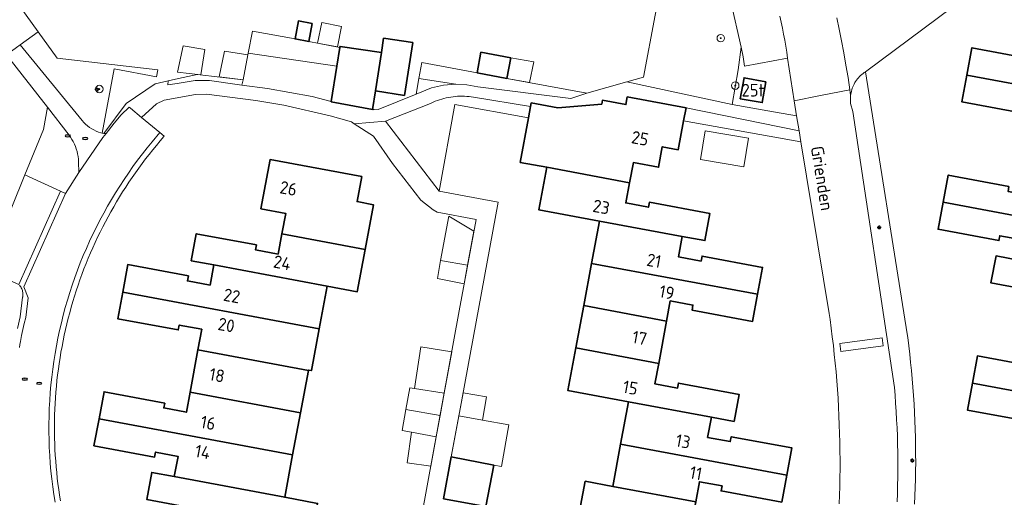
# Model space of a CAD drawing. Header units: metres. Extents: x 152610 to 160096, y 456114 to 462495.
# Tile 592 of 656: x 158890 to 158995, y 460533 to 460584. Entities that reach past the tile are written whole.
import ezdxf
from ezdxf.enums import TextEntityAlignment as Align

# ---------------------------------------------------------------- set-up
doc = ezdxf.new("R2010")
doc.units = ezdxf.units.M
doc.header["$LTSCALE"] = 0.5
doc.layers.get('0').update_dxf_attribs({"linetype": 'CONTINUOUS'})
for name, color, linetype, lineweight in [('B-PV-GR-BEPLANTING_CULTUUR_BOSPLANTSOEN-GV', 251, 'CONTINUOUS', 18), ('B-PV-GR-BOOM-S', 251, 'CONTINUOUS', 25), ('B-PV-IE-MEUBILAIR-S', 251, 'CONTINUOUS', 25), ('B-PV-OG-BEBOUWING-GV', 6, 'CONTINUOUS', 35), ('B-PV-OG-BEBOUWING-T18', 1, 'CONTINUOUS', 18), ('B-PV-OG-BEBOUWING_OVERBOUWING-GV', 251, 'CONTINUOUS', 18), ('B-PV-OG-BEBOUWING_SCHUUR-GV', 251, 'CONTINUOUS', 18), ('B-PV-OG-TERREIN_BEGROEID-GV', 251, 'CONTINUOUS', 18), ('B-PV-OG-TOPOGRAFIE-T18', 1, 'CONTINUOUS', 18), ('B-PV-VH-HALFVERHARDING_GRAVEL-GV', 251, 'CONTINUOUS', 18), ('B-PV-VH-OPENVERHARDING_BETONSTRAATSTEEN-GV', 251, 'CONTINUOUS', 18), ('B-PV-VH-OPENVERHARDING_STRAATBAKSTEEN-GV', 251, 'CONTINUOUS', 18), ('B-PV-VH-OPENVERHARDING_TEGEL-GV', 251, 'CONTINUOUS', 18)]:
    doc.layers.add(name, color=color, linetype=linetype, lineweight=lineweight)
doc.styles.add('NLCS-ISO', font='NLCS-ISO.ttf')
doc.styles.add('NLCS-ISO-M750-T18', font='NLCS-ISO.ttf', dxfattribs={"height": 1.35})

# ---------------------------------------------------------------- blocks, each defined once
blk = doc.blocks.new('SIE-MEUBILAIR_PAAL_LICHTMAST-SO')
for points in [[(-0.62, 0), (-1, 0)], [(-0.71, 0.71), (-0.44, 0.44)], [(0, 1), (0, 0.62)], [(0.44, 0.44), (0.71, 0.71)], [(1, 0), (0.62, 0)], [(-0.71, -0.71), (-0.44, -0.44)], [(0, -0.62), (0, -1)], [(0.44, -0.44), (0.71, -0.71)]]:
    blk.add_lwpolyline(points)
blk.add_circle((0, 0), 0.5)
blk = doc.blocks.new('SIE-MEUBILAIR_PUT_RIOOLPUT-SO')
blk.add_ellipse((0, 0), major_axis=(1.25, 0), ratio=0.54)
at = {"style": 'NLCS-ISO'}
blk.add_text('ri', height=0.75, dxfattribs=at).set_placement((-0.04, 0.07), align=Align.MIDDLE_CENTER)
blk = doc.blocks.new('SGR-BOOM_GBKN-SO')
at = {"linetype": 'ByBlock', "lineweight": 18}
h = blk.add_hatch(color=0, dxfattribs=at)
h.dxf.hatch_style = 1
edge = h.paths.add_edge_path()
edge.add_arc((0, 0), 0.25, 0, 360)
at = {"color": 0, "linetype": 'ByBlock', "lineweight": 18}
for radius in [2, 0.25]:
    blk.add_circle((0, 0), radius, dxfattribs=at)
at = {"color": 0, "linetype": 'ByBlock', "lineweight": 18, "style": 'NLCS-ISO'}
blk.add_attdef('SOORT', (2.5, 0), '', height=1.5, dxfattribs=at)

msp = doc.modelspace()

# ---------------------------------------------------------------- linework, layer by layer
at = {"layer": 'B-PV-GR-BEPLANTING_CULTUUR_BOSPLANTSOEN-GV', "flags": 128}
for points in [[(158961.229, 460604.451), (158956.243, 460577.93), (158954.458, 460577.42), (158965.704, 460575.016), (158966.359, 460578.723), (158966.676, 460581.127), (158965.557, 460585.983)], [(158889.326, 460551.085), (158889.622, 460552.338), (158889.881, 460554.431), (158889.89, 460554.48), (158889.905, 460554.588), (158889.911, 460554.697), (158889.91, 460554.806), (158889.901, 460554.915), (158889.883, 460555.022), (158889.858, 460555.128), (158889.825, 460555.232), (158889.785, 460555.333), (158889.737, 460555.431), (158889.683, 460555.526), (158889.621, 460555.616), (158889.553, 460555.701)]]:
    msp.add_lwpolyline(points, dxfattribs=at)
for points in [[(158899.664, 460578.81), (158904.184, 460577.963), (158904.324, 460578.708), (158893.568, 460579.952), (158891.545, 460582.754), (158889.624, 460581.367), (158896.241, 460573.279), (158896.424, 460573.083), (158896.617, 460572.898), (158896.822, 460572.726), (158897.036, 460572.565), (158897.26, 460572.418), (158897.492, 460572.285), (158897.732, 460572.165), (158897.978, 460572.06), (158898.23, 460571.97), (158898.365, 460571.929), (158898.373, 460571.929)], [(158918.994, 460582.001), (158914.452, 460582.845), (158913.99, 460580.486), (158923.462, 460579.081), (158923.788, 460581.109), (158920.477, 460581.725)], [(158938.441, 460578.389), (158932.554, 460579.48), (158932.235, 460577.78), (158936.186, 460577.194), (158937.363, 460577.118), (158938.519, 460576.881), (158948.475, 460575.647), (158950.184, 460576.2), (158941.635, 460577.791)], [(158928.67, 460573.212), (158934.393, 460565.744), (158936.071, 460575.003), (158943.936, 460573.579), (158944.158, 460574.781), (158938.07, 460575.78), (158937.828, 460575.818), (158937.584, 460575.848), (158937.34, 460575.87), (158937.095, 460575.885), (158936.85, 460575.891), (158936.605, 460575.889), (158936.36, 460575.879), (158936.115, 460575.861), (158935.872, 460575.835), (158935.629, 460575.802), (158935.387, 460575.76), (158935.147, 460575.711), (158934.908, 460575.653), (158934.672, 460575.588), (158934.438, 460575.516), (158934.206, 460575.435), (158933.977, 460575.348), (158933.751, 460575.252), (158933.528, 460575.15), (158933.469, 460575.121)], [(158894.844, 460571.738), (158892.527, 460574.714), (158892.106, 460572.328), (158890.111, 460567.491), (158893.916, 460565.746), (158894.464, 460565.502), (158895.884, 460567.73), (158895.85, 460568.895), (158895.835, 460569.173), (158895.805, 460569.451), (158895.758, 460569.725), (158895.696, 460569.997), (158895.618, 460570.265), (158895.525, 460570.528), (158895.417, 460570.785), (158895.294, 460571.036), (158895.157, 460571.279), (158895.007, 460571.514)], [(158973.027, 460571.015), (158972.845, 460572.178), (158960.77, 460574.656), (158960.509, 460573.264)]]:
    msp.add_lwpolyline(points, close=True, dxfattribs=at)
at = {"layer": 'B-PV-OG-BEBOUWING-GV', "flags": 128}
for points in [[(158920.836, 460583.657), (158919.356, 460583.93), (158918.994, 460582.001), (158920.477, 460581.725)], [(158928.46, 460582.091), (158928.218, 460580.547), (158927.577, 460576.447), (158930.679, 460575.983), (158931.564, 460581.626)], [(158923.462, 460579.081), (158922.862, 460575.338), (158922.855, 460575.297), (158927.269, 460574.474), (158927.577, 460576.447), (158928.218, 460580.547), (158923.804, 460581.207), (158923.788, 460581.109)], [(158997.809, 460579.85), (158991.323, 460581.057), (158990.778, 460578.129), (159000, 460576.411), (159008.545, 460574.819), (159009.394, 460579.382), (159000.53, 460581.031), (159000.128, 460578.868), (159000, 460578.892), (158997.71, 460579.318)], [(158942.047, 460579.991), (158938.853, 460580.585), (158938.441, 460578.389), (158941.635, 460577.791)], [(158969.308, 460577.439), (158966.967, 460577.854), (158966.572, 460575.625), (158968.912, 460575.21)], [(159000, 460576.411), (158990.778, 460578.129), (158990.247, 460575.277), (158997.519, 460573.925), (158997.617, 460574.454), (158999.249, 460574.15), (158998.839, 460571.948), (159000, 460571.732), (159007.703, 460570.297), (159008.545, 460574.819)], [(158954.743, 460566.648), (158955.145, 460568.802), (158957.832, 460568.302), (158958.238, 460570.492), (158959.933, 460570.177), (158960.509, 460573.264), (158960.77, 460574.656), (158954.498, 460575.81), (158954.348, 460574.994), (158951.834, 460575.457), (158951.759, 460575.042), (158947.082, 460574.644), (158944.23, 460575.171), (158944.158, 460574.781), (158943.936, 460573.579), (158943.057, 460568.818), (158945.882, 460568.296)], [(158926.121, 460567.3), (158916.32, 460569.13), (158915.341, 460563.875), (158917.999, 460563.378), (158917.591, 460561.189), (158926.478, 460559.526), (158927.37, 460564.306), (158925.622, 460564.63)], [(158954.743, 460566.648), (158945.882, 460568.296), (158945.036, 460563.766), (158951.522, 460562.561), (158960.375, 460560.915), (158962.79, 460560.466), (158963.331, 460563.361), (158956.856, 460564.569), (158956.757, 460564.036), (158954.339, 460564.488)], [(158995.281, 460566.256), (158988.792, 460567.465), (158988.252, 460564.563), (159000, 460562.375), (159006.02, 460561.253), (159006.862, 460565.775), (158997.998, 460567.426), (158997.598, 460565.275), (158995.18, 460565.726)], [(159000, 460562.375), (158988.252, 460564.563), (158987.714, 460561.676), (158994.202, 460560.467), (158994.3, 460560.997), (158996.718, 460560.547), (158996.315, 460558.383), (159000, 460557.697), (159008.422, 460556.129), (159009.264, 460560.649), (159006.02, 460561.253)], [(158960.375, 460560.915), (158951.522, 460562.561), (158950.679, 460558.042), (158968.425, 460554.742), (158968.959, 460557.609), (158962.484, 460558.814), (158962.386, 460558.283), (158959.969, 460558.732)], [(158914.872, 460560.008), (158908.434, 460561.208), (158907.897, 460558.322), (158910.31, 460557.872), (158922.421, 460555.612), (158925.635, 460555.013), (158926.478, 460559.526), (158917.591, 460561.189), (158917.187, 460559.027), (158914.773, 460559.476)], [(158996.315, 460558.383), (158993.897, 460558.833), (158993.359, 460555.945), (158999.837, 460554.738), (158999.936, 460555.269), (159002.354, 460554.819), (159001.947, 460552.631), (159010.811, 460550.98), (159011.66, 460555.526), (159008.422, 460556.129), (159000, 460557.697)], [(158907.593, 460556.695), (158901.118, 460557.902), (158900.573, 460554.981), (158921.572, 460551.06), (158922.421, 460555.612), (158910.31, 460557.872), (158909.908, 460555.714), (158907.494, 460556.164)], [(158968.425, 460554.742), (158950.679, 460558.042), (158949.836, 460553.523), (158958.692, 460551.876), (158959.091, 460554.026), (158961.508, 460553.577), (158961.41, 460553.045), (158967.885, 460551.842)], [(158921.572, 460551.06), (158900.573, 460554.981), (158900.042, 460552.133), (158906.515, 460550.927), (158906.615, 460551.455), (158909.028, 460551.004), (158908.618, 460548.808), (158920.418, 460546.605), (158920.425, 460546.641), (158920.737, 460546.583)], [(158958.692, 460551.876), (158949.836, 460553.523), (158948.993, 460549.003), (158957.852, 460547.356)], [(158920.418, 460546.605), (158908.618, 460548.808), (158907.777, 460544.294), (158919.575, 460542.091)], [(158957.852, 460547.356), (158948.993, 460549.003), (158948.145, 460544.461), (158954.623, 460543.257), (158963.483, 460541.61), (158965.9, 460541.16), (158966.437, 460544.05), (158959.962, 460545.254), (158959.864, 460544.723), (158957.447, 460545.173)], [(158998.386, 460546.943), (158991.908, 460548.149), (158991.366, 460545.245), (159000, 460543.637), (159009.12, 460541.938), (159009.965, 460546.459), (159001.106, 460548.109), (159000.706, 460545.962), (159000, 460546.094), (158998.287, 460546.411)], [(159000, 460543.637), (158991.366, 460545.245), (158990.832, 460542.379), (158997.31, 460541.172), (158997.408, 460541.703), (158999.826, 460541.253), (158999.417, 460539.067), (159000, 460538.958), (159008.275, 460537.415), (159009.12, 460541.938)], [(158905.063, 460543.126), (158898.587, 460544.336), (158898.046, 460541.44), (158918.732, 460537.578), (158919.575, 460542.091), (158907.777, 460544.294), (158907.376, 460542.146), (158904.962, 460542.597)], [(158963.483, 460541.61), (158954.623, 460543.257), (158953.783, 460538.736), (158971.544, 460535.434), (158972.081, 460538.323), (158965.596, 460539.53), (158965.498, 460538.999), (158963.081, 460539.449)], [(158918.732, 460537.578), (158898.046, 460541.44), (158897.508, 460538.558), (158903.983, 460537.347), (158904.082, 460537.877), (158906.496, 460537.427), (158906.093, 460535.267), (158917.888, 460533.065)], [(158971.544, 460535.434), (158953.783, 460538.736), (158952.944, 460534.217), (158961.803, 460532.57), (158962.203, 460534.723), (158964.62, 460534.273), (158964.52, 460533.743), (158971.005, 460532.537)], [(158934.849, 460532.905), (158939.366, 460532.066), (158940.222, 460536.49), (158935.674, 460537.37)], [(158906.093, 460535.267), (158903.679, 460535.718), (158903.141, 460532.834), (158909.606, 460531.627), (158909.705, 460532.156), (158912.119, 460531.706), (158911.712, 460529.524), (158920.559, 460527.872), (158921.409, 460532.407), (158917.888, 460533.065)], [(158952.944, 460534.217), (158949.994, 460534.765), (158949.155, 460530.246), (158960.963, 460528.051), (158961.803, 460532.57)]]:
    msp.add_lwpolyline(points, close=True, dxfattribs=at)
at = {"layer": 'B-PV-OG-BEBOUWING_OVERBOUWING-GV', "flags": 128}
for points in [[(158923.974, 460583.338), (158921.847, 460583.772), (158921.394, 460581.554), (158923.529, 460581.157)], [(158967.462, 460571.426), (158962.833, 460572.19), (158962.325, 460569.115), (158966.955, 460568.351)], [(158934.529, 460558.334), (158937.437, 460557.846), (158938.1, 460561.46), (158935.434, 460563.063)], [(158931.434, 460540.007), (158934.081, 460539.507), (158934.496, 460541.779), (158930.829, 460542.415), (158930.431, 460540.196)]]:
    msp.add_lwpolyline(points, close=True, dxfattribs=at)
at = {"layer": 'B-PV-OG-BEBOUWING_SCHUUR-GV', "flags": 128}
for points in [[(158909.37, 460580.881), (158907.043, 460581.286), (158906.447, 460578.461), (158908.939, 460578.173)], [(158913.953, 460580.296), (158911.463, 460580.697), (158910.899, 460577.946), (158913.435, 460577.653)], [(158944.513, 460579.544), (158942.047, 460579.991), (158941.635, 460577.791), (158944.058, 460577.34)], [(158937.437, 460557.846), (158934.529, 460558.334), (158934.232, 460556.418), (158937.074, 460555.861)], [(158931.746, 460544.678), (158934.934, 460544.172), (158935.742, 460548.586), (158932.448, 460549.108)], [(158930.829, 460542.415), (158934.496, 460541.779), (158934.934, 460544.172), (158931.746, 460544.678), (158931.25, 460544.757)], [(158936.485, 460541.759), (158939.033, 460541.294), (158939.467, 460543.788), (158936.941, 460544.227), (158936.549, 460542.107)], [(158939.033, 460541.294), (158936.485, 460541.759), (158935.674, 460537.37), (158940.222, 460536.49), (158941.041, 460536.331), (158941.852, 460540.78)], [(158934.081, 460539.507), (158931.434, 460540.007), (158930.956, 460536.742), (158933.506, 460536.368)]]:
    msp.add_lwpolyline(points, close=True, dxfattribs=at)
at = {"layer": 'B-PV-OG-TERREIN_BEGROEID-GV', "flags": 128}
for points in [[(158966.86, 460580.105), (158966.676, 460581.127), (158966.359, 460578.723), (158965.704, 460575.016), (158969.518, 460574.341), (158972.592, 460573.793), (158972.34, 460575.4), (158971.629, 460579.94), (158967.029, 460579.081)], [(158923.462, 460579.081), (158913.99, 460580.486), (158913.435, 460577.653), (158913.319, 460577.064), (158916.05, 460576.713), (158920.811, 460575.843), (158922.862, 460575.338)], [(158908.547, 460578.218), (158906.547, 460577.777), (158905.427, 460577.526), (158905.401, 460577.088), (158906.388, 460577.251), (158908.304, 460577.568), (158909.859, 460577.568), (158913.054, 460577.098), (158913.319, 460577.064), (158913.435, 460577.653)], [(158936.186, 460577.194), (158932.235, 460577.78), (158931.921, 460576.105), (158933.567, 460576.773), (158934.86, 460577.085)], [(158966.572, 460575.625), (158966.967, 460577.854), (158969.308, 460577.439), (158968.912, 460575.21)]]:
    msp.add_lwpolyline(points, close=True, dxfattribs=at)
at = {"layer": 'B-PV-VH-HALFVERHARDING_GRAVEL-GV', "flags": 128}
msp.add_lwpolyline([(158972.845, 460572.178), (158972.592, 460573.793), (158969.518, 460574.341), (158965.704, 460575.016), (158954.458, 460577.42), (158950.184, 460576.2), (158948.475, 460575.647), (158938.519, 460576.881), (158937.363, 460577.118), (158936.186, 460577.194), (158934.86, 460577.085), (158933.567, 460576.773), (158931.921, 460576.105), (158927.868, 460574.461), (158927.425, 460574.524), (158927.41, 460574.448), (158927.269, 460574.474), (158922.855, 460575.297), (158922.862, 460575.338), (158920.811, 460575.843), (158916.05, 460576.713), (158913.319, 460577.064), (158913.054, 460577.098), (158909.859, 460577.568), (158908.304, 460577.568), (158906.388, 460577.251), (158905.401, 460577.088), (158905.427, 460577.526), (158904.044, 460577.216), (158900.941, 460575.106), (158898.559, 460571.919), (158898.796, 460571.907), (158899.669, 460572.995), (158900.406, 460573.914), (158901.283, 460574.712), (158901.407, 460574.61), (158902.597, 460573.622), (158904.204, 460575.083), (158905.011, 460575.476), (158908.356, 460576.065), (158909.519, 460576.103), (158914.787, 460575.424), (158917.79, 460574.951), (158922.739, 460573.785), (158925.015, 460573.145), (158925.316, 460572.952), (158928.67, 460573.212), (158933.469, 460575.121), (158933.528, 460575.15), (158933.751, 460575.252), (158933.977, 460575.348), (158934.206, 460575.435), (158934.438, 460575.516), (158934.672, 460575.588), (158934.908, 460575.653), (158935.147, 460575.711), (158935.387, 460575.76), (158935.629, 460575.802), (158935.872, 460575.835), (158936.115, 460575.861), (158936.36, 460575.879), (158936.605, 460575.889), (158936.85, 460575.891), (158937.095, 460575.885), (158937.34, 460575.87), (158937.584, 460575.848), (158937.828, 460575.818), (158938.07, 460575.78), (158944.158, 460574.781), (158944.23, 460575.171), (158947.082, 460574.644), (158951.759, 460575.042), (158951.834, 460575.457), (158954.348, 460574.994), (158954.498, 460575.81), (158960.77, 460574.656)], close=True, dxfattribs=at)
msp.add_lwpolyline([(158934.849, 460532.905), (158935.674, 460537.37), (158936.549, 460542.107), (158940.702, 460564.572), (158934.393, 460565.744), (158928.67, 460573.212), (158925.316, 460572.952), (158927.369, 460571.636), (158929.4, 460568.711), (158932.433, 460564.783), (158933.749, 460563.742), (158934.182, 460563.493), (158938.332, 460562.728), (158936.545, 460552.977), (158929.097, 460512.268)], dxfattribs=at)
at = {"layer": 'B-PV-VH-OPENVERHARDING_BETONSTRAATSTEEN-GV', "flags": 128}
for points in [[(158876.857, 460593.974), (158887.093, 460579.54), (158888.167, 460580.314), (158889.243, 460581.092), (158889.624, 460581.367), (158891.545, 460582.754), (158887.195, 460588.783)], [(158965.557, 460585.983), (158966.676, 460581.127), (158966.86, 460580.105), (158967.029, 460579.081), (158971.629, 460579.94), (158971.535, 460580.585), (158971.433, 460581.229), (158971.323, 460581.871), (158971.205, 460582.512), (158971.08, 460583.152), (158970.946, 460583.79), (158970.805, 460584.426)]]:
    msp.add_lwpolyline(points, dxfattribs=at)
for points in [[(158893.916, 460565.746), (158890.111, 460567.491), (158885.975, 460557.326), (158889.479, 460555.781)], [(158981.834, 460549.244), (158981.721, 460550.08), (158977.217, 460549.472), (158977.33, 460548.636)]]:
    msp.add_lwpolyline(points, close=True, dxfattribs=at)
at = {"layer": 'B-PV-VH-OPENVERHARDING_STRAATBAKSTEEN-GV', "flags": 128}
for points in [[(158976.873, 460584.25), (158977.134, 460583.036), (158977.38, 460581.819), (158977.631, 460580.51), (158977.865, 460579.197), (158978.082, 460577.881), (158978.281, 460576.563), (158978.361, 460576.001), (158978.374, 460576.103), (158978.402, 460576.265), (158978.438, 460576.426), (158978.482, 460576.585), (158978.533, 460576.741), (158978.592, 460576.895), (158978.658, 460577.046), (158978.731, 460577.193), (158978.812, 460577.337), (158978.899, 460577.476), (158978.993, 460577.611), (158979.094, 460577.742), (158979.2, 460577.867), (158979.313, 460577.987), (158979.431, 460578.102), (158979.555, 460578.21), (158979.684, 460578.313), (158979.818, 460578.409), (158979.956, 460578.498), (159000, 460593.429)], [(158970.805, 460584.426), (158970.946, 460583.79), (158971.08, 460583.152), (158971.205, 460582.512), (158971.323, 460581.871), (158971.433, 460581.229), (158971.535, 460580.585), (158971.629, 460579.94), (158972.34, 460575.4), (158975.143, 460575.949), (158978.281, 460576.563), (158978.082, 460577.881), (158977.865, 460579.197), (158977.631, 460580.51), (158977.38, 460581.819), (158977.134, 460583.036), (158976.873, 460584.25)], [(158888.167, 460580.314), (158892.527, 460574.714), (158894.844, 460571.738), (158895.007, 460571.514), (158895.157, 460571.279), (158895.294, 460571.036), (158895.417, 460570.785), (158895.525, 460570.528), (158895.618, 460570.265), (158895.696, 460569.997), (158895.758, 460569.725), (158895.805, 460569.451), (158895.835, 460569.173), (158895.85, 460568.895), (158895.884, 460567.73), (158895.898, 460567.752), (158898.459, 460571.486), (158898.796, 460571.907), (158898.559, 460571.919), (158898.373, 460571.929), (158898.365, 460571.929), (158898.23, 460571.97), (158897.978, 460572.06), (158897.732, 460572.165), (158897.492, 460572.285), (158897.26, 460572.418), (158897.036, 460572.565), (158896.822, 460572.726), (158896.617, 460572.898), (158896.424, 460573.083), (158896.241, 460573.279), (158889.624, 460581.367), (158889.243, 460581.092)], [(158983.332, 460532.572), (158983.363, 460533.449), (158983.385, 460534.326), (158983.4, 460535.204), (158983.406, 460536.081), (158983.405, 460536.959), (158983.395, 460537.836), (158983.378, 460538.713), (158983.352, 460539.59), (158983.319, 460540.467), (158983.277, 460541.343), (158983.228, 460542.22), (158983.17, 460543.095), (158983.105, 460543.97), (158983.037, 460544.781), (158978.591, 460574.247), (158978.36, 460575.109), (158978.361, 460576.001), (158978.281, 460576.563), (158975.143, 460575.949), (158972.34, 460575.4), (158972.592, 460573.793), (158972.845, 460572.178), (158973.027, 460571.015), (158976.067, 460552.686), (158976.158, 460552.053), (158976.284, 460551.12), (158976.403, 460550.187), (158976.514, 460549.252), (158976.617, 460548.317), (158976.712, 460547.381), (158976.799, 460546.444), (158976.878, 460545.506), (158976.948, 460544.567), (158977.012, 460543.628), (158977.067, 460542.689), (158977.114, 460541.749), (158977.153, 460540.809), (158977.184, 460539.868), (158977.207, 460538.927), (158977.222, 460537.986), (158977.229, 460537.045), (158977.228, 460536.104), (158977.219, 460535.163), (158977.202, 460534.222), (158977.177, 460533.282), (158977.144, 460532.341)], [(158893.351, 460532.519), (158893.219, 460533.348), (158893.101, 460534.179), (158892.998, 460535.012), (158892.909, 460535.847), (158892.835, 460536.683), (158892.776, 460537.521), (158892.732, 460538.359), (158892.702, 460539.198), (158892.687, 460540.038), (158892.687, 460540.878), (158892.701, 460541.717), (158892.731, 460542.556), (158892.775, 460543.395), (158892.834, 460544.232), (158892.907, 460545.069), (158892.995, 460545.903), (158893.098, 460546.737), (158893.215, 460547.568), (158893.347, 460548.397), (158893.494, 460549.224), (158893.655, 460550.048), (158893.83, 460550.869), (158894.02, 460551.687), (158894.224, 460552.501), (158894.442, 460553.312), (158894.675, 460554.119), (158894.922, 460554.921), (158895.182, 460555.719), (158895.457, 460556.513), (158895.746, 460557.301), (158896.048, 460558.084), (158896.364, 460558.862), (158896.694, 460559.634), (158897.037, 460560.401), (158897.394, 460561.161), (158897.764, 460561.914), (158898.147, 460562.661), (158898.543, 460563.402), (158898.953, 460564.135), (158899.374, 460564.861), (158899.809, 460565.579), (158900.256, 460566.29), (158900.716, 460566.992), (158901.188, 460567.687), (158901.672, 460568.373), (158902.168, 460569.05), (158902.675, 460569.719), (158903.195, 460570.379), (158903.726, 460571.029), (158904.549, 460572.003), (158902.597, 460573.622), (158901.407, 460574.61), (158901.283, 460574.712), (158900.406, 460573.914), (158899.669, 460572.995), (158898.796, 460571.907), (158898.459, 460571.486), (158895.898, 460567.752), (158895.884, 460567.73), (158894.464, 460565.502), (158890.027, 460555.537), (158890.476, 460554.357), (158890.217, 460552.264), (158890.061, 460551.63), (158889.915, 460550.993), (158889.779, 460550.353), (158889.654, 460549.712), (158889.592, 460549.389), (158889.533, 460549.065)], [(158893.931, 460532.662), (158893.833, 460533.269), (158893.743, 460533.877), (158893.661, 460534.486), (158893.588, 460535.096), (158893.522, 460535.707), (158893.464, 460536.319), (158893.414, 460536.932), (158893.372, 460537.545), (158893.337, 460538.159), (158893.312, 460538.773), (158893.293, 460539.387), (158893.283, 460540.002), (158893.281, 460540.617), (158893.287, 460541.231), (158893.301, 460541.846), (158893.323, 460542.46), (158893.353, 460543.074), (158893.391, 460543.687), (158893.437, 460544.3), (158893.491, 460544.913), (158893.552, 460545.524), (158893.622, 460546.135), (158893.7, 460546.745), (158893.786, 460547.353), (158893.879, 460547.961), (158893.981, 460548.567), (158894.09, 460549.172), (158894.207, 460549.775), (158894.332, 460550.377), (158894.465, 460550.977), (158894.606, 460551.575), (158894.754, 460552.172), (158894.911, 460552.766), (158895.074, 460553.359), (158895.246, 460553.949), (158895.425, 460554.537), (158895.612, 460555.122), (158895.807, 460555.705), (158896.009, 460556.286), (158896.218, 460556.864), (158896.436, 460557.439), (158896.66, 460558.011), (158896.892, 460558.58), (158897.132, 460559.146), (158897.378, 460559.709), (158897.633, 460560.269), (158897.894, 460560.825), (158898.162, 460561.378), (158898.438, 460561.927), (158898.721, 460562.473), (158899.011, 460563.015), (158899.308, 460563.553), (158899.612, 460564.087), (158899.923, 460564.618), (158900.24, 460565.144), (158900.565, 460565.666), (158900.896, 460566.183), (158901.234, 460566.697), (158901.579, 460567.206), (158901.93, 460567.71), (158902.288, 460568.21), (158902.652, 460568.705), (158903.023, 460569.195), (158903.4, 460569.681), (158903.784, 460570.161), (158904.173, 460570.637), (158904.569, 460571.107), (158904.971, 460571.572), (158905.012, 460571.619), (158904.549, 460572.003), (158903.726, 460571.029), (158903.195, 460570.379), (158902.675, 460569.719), (158902.168, 460569.05), (158901.672, 460568.373), (158901.188, 460567.687), (158900.716, 460566.992), (158900.256, 460566.29), (158899.809, 460565.579), (158899.374, 460564.861), (158898.953, 460564.135), (158898.543, 460563.402), (158898.147, 460562.661), (158897.764, 460561.914), (158897.394, 460561.161), (158897.037, 460560.401), (158896.694, 460559.634), (158896.364, 460558.862), (158896.048, 460558.084), (158895.746, 460557.301), (158895.457, 460556.513), (158895.182, 460555.719), (158894.922, 460554.921), (158894.675, 460554.119), (158894.442, 460553.312), (158894.224, 460552.501), (158894.02, 460551.687), (158893.83, 460550.869), (158893.655, 460550.048), (158893.494, 460549.224), (158893.347, 460548.397), (158893.215, 460547.568), (158893.098, 460546.737), (158892.995, 460545.903), (158892.907, 460545.069), (158892.834, 460544.232), (158892.775, 460543.395), (158892.731, 460542.556), (158892.701, 460541.717), (158892.687, 460540.878), (158892.687, 460540.038), (158892.702, 460539.198), (158892.732, 460538.359), (158892.776, 460537.521), (158892.835, 460536.683), (158892.909, 460535.847), (158892.998, 460535.012), (158893.101, 460534.179), (158893.219, 460533.348), (158893.351, 460532.519)], [(158889.533, 460549.065), (158889.592, 460549.389), (158889.654, 460549.712), (158889.779, 460550.353), (158889.915, 460550.993), (158890.061, 460551.63), (158890.217, 460552.264), (158890.476, 460554.357), (158890.027, 460555.537), (158894.464, 460565.502), (158893.916, 460565.746), (158889.479, 460555.781)], [(158889.553, 460555.701), (158889.621, 460555.616), (158889.683, 460555.526), (158889.737, 460555.431), (158889.785, 460555.333), (158889.825, 460555.232), (158889.858, 460555.128), (158889.883, 460555.022), (158889.901, 460554.915), (158889.91, 460554.806), (158889.911, 460554.697), (158889.905, 460554.588), (158889.89, 460554.48), (158889.881, 460554.431), (158889.622, 460552.338), (158889.326, 460551.085)]]:
    msp.add_lwpolyline(points, dxfattribs=at)
msp.add_lwpolyline([(158981.721, 460550.08), (158981.834, 460549.244), (158977.33, 460548.636), (158977.217, 460549.472)], close=True, dxfattribs=at)
at = {"layer": 'B-PV-VH-OPENVERHARDING_TEGEL-GV', "flags": 128}
msp.add_lwpolyline([(158985.194, 460532.312), (158985.233, 460533.204), (158985.265, 460534.096), (158985.288, 460534.988), (158985.304, 460535.881), (158985.311, 460536.774), (158985.31, 460537.666), (158985.302, 460538.559), (158985.285, 460539.452), (158985.261, 460540.344), (158985.228, 460541.236), (158985.187, 460542.128), (158985.139, 460543.02), (158985.082, 460543.911), (158985.018, 460544.801), (158984.945, 460545.691), (158984.865, 460546.58), (158984.776, 460547.468), (158984.68, 460548.356), (158984.575, 460549.242), (158984.463, 460550.128), (158984.413, 460550.504), (158979.956, 460578.498), (158979.818, 460578.409), (158979.684, 460578.313), (158979.555, 460578.21), (158979.431, 460578.102), (158979.313, 460577.987), (158979.2, 460577.867), (158979.094, 460577.742), (158978.993, 460577.611), (158978.899, 460577.476), (158978.812, 460577.337), (158978.731, 460577.193), (158978.658, 460577.046), (158978.592, 460576.895), (158978.533, 460576.741), (158978.482, 460576.585), (158978.438, 460576.426), (158978.402, 460576.265), (158978.374, 460576.103), (158978.361, 460576.001), (158978.36, 460575.109), (158978.591, 460574.247), (158983.037, 460544.781), (158983.105, 460543.97), (158983.17, 460543.095), (158983.228, 460542.22), (158983.277, 460541.343), (158983.319, 460540.467), (158983.352, 460539.59), (158983.378, 460538.713), (158983.395, 460537.836), (158983.405, 460536.959), (158983.406, 460536.081), (158983.4, 460535.204), (158983.385, 460534.326), (158983.363, 460533.449), (158983.332, 460532.572)], dxfattribs=at)

# ---------------------------------------------------------------- block references
at = {"layer": 'B-PV-GR-BOOM-S', "xscale": 0.2, "yscale": 0.2, "zscale": 0.2}
for p in [(158964.483, 460582.088), (158898.078, 460576.655), (158966.031, 460577.02)]:
    msp.add_blockref('SGR-BOOM_GBKN-SO', p, dxfattribs=at)
at = {"layer": 'B-PV-IE-MEUBILAIR-S', "xscale": 0.2, "yscale": 0.2, "zscale": 0.2}
for name, p in [('SIE-MEUBILAIR_PAAL_LICHTMAST-SO', (158897.808, 460576.596)), ('SIE-MEUBILAIR_PUT_RIOOLPUT-SO', (158894.712, 460571.654)), ('SIE-MEUBILAIR_PUT_RIOOLPUT-SO', (158896.573, 460571.368)), ('SIE-MEUBILAIR_PAAL_LICHTMAST-SO', (158981.411, 460561.882)), ('SIE-MEUBILAIR_PUT_RIOOLPUT-SO', (158890.113, 460545.667)), ('SIE-MEUBILAIR_PUT_RIOOLPUT-SO', (158891.664, 460545.228)), ('SIE-MEUBILAIR_PAAL_LICHTMAST-SO', (158984.953, 460536.986))]:
    msp.add_blockref(name, p, dxfattribs=at)

# ---------------------------------------------------------------- texts
at = {"layer": 'B-PV-OG-BEBOUWING-T18', "style": 'NLCS-ISO-M750-T18'}
msp.add_text('25t', height=1.35, dxfattribs=at).set_placement((158967.94, 460576.532), align=Align.MIDDLE)
for s, rotation, p in [('25', 349.5, (158955.862, 460571.391)), ('26', 349.5, (158918.288, 460566.045)), ('23', 349.4, (158951.717, 460564.066)), ('24', 349.5, (158917.622, 460558.11)), ('21', 349.5, (158957.35, 460558.326)), ('22', 349.5, (158912.238, 460554.573)), ('19', 349.5, (158958.725, 460554.942)), ('20', 349.5, (158911.655, 460551.453)), ('17', 349.5, (158955.814, 460550.073)), ('18', 349.5, (158910.655, 460546.093)), ('15', 349.5, (158954.827, 460544.761)), ('16', 349.4, (158909.707, 460541.011)), ('13', 349.5, (158960.461, 460539.031)), ('14', 349.4, (158909.127, 460537.895)), ('11', 349.5, (158961.831, 460535.637))]:
    msp.add_text(s, height=1.35, rotation=rotation, dxfattribs=at).set_placement(p, align=Align.MIDDLE)
at = {"layer": 'B-PV-OG-TOPOGRAFIE-T18', "style": 'NLCS-ISO-M750-T18'}
msp.add_text('Grienden', height=1.35, rotation=279.2, dxfattribs=at).set_placement((158975.318, 460567.123), align=Align.MIDDLE)

doc.saveas('drawing.dxf')
